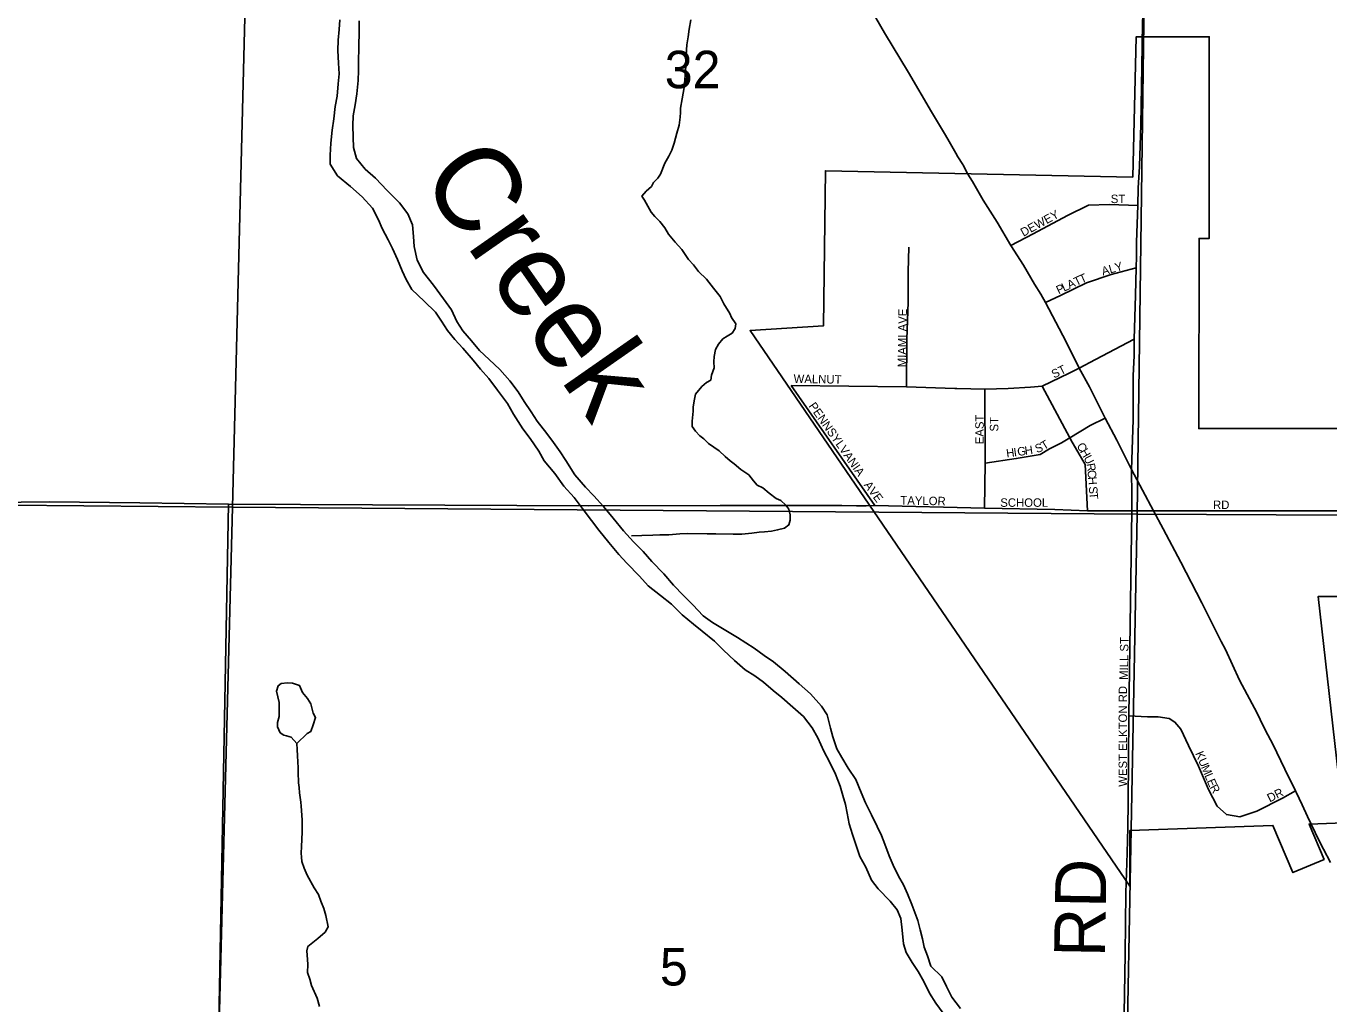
# Model space of a CAD drawing. Extents: x 1310247 to 1552180, y 377264 to 706493.
# Drawn here: x 1382657 to 1390337, y 542536 to 548302 of the extents above; entities that cross this region are included whole.
import ezdxf

# ---------------------------------------------------------------- set-up
doc = ezdxf.new("R2010")
doc.units = 0
for name, color, linetype in [('GM_X_City_Street', 7, 'Continuous'), ('GM_X_City_Street_Text', 7, 'Continuous'), ('GM_X_Corporation', 7, 'Continuous'), ('GM_X_County_Road', 7, 'Continuous'), ('GM_X_Major_River', 7, 'Continuous'), ('GM_X_Major_River_Text', 7, 'Continuous'), ('GM_X_Minor_River', 7, 'Continuous'), ('GM_X_Section', 7, 'Continuous'), ('GM_X_Section_Text', 7, 'Continuous'), ('GM_X_State_Route', 7, 'Continuous'), ('GM_X_Township', 7, 'Continuous'), ('GM_X_Township_Road', 7, 'Continuous'), ('GM_X_Township_Road_Text', 7, 'Continuous'), ('GM_X_US_Route', 7, 'Continuous')]:
    doc.layers.add(name, color=color, linetype=linetype)

msp = doc.modelspace()

# ---------------------------------------------------------------- linework, layer by layer
at = {"layer": 'GM_X_City_Street'}
for points in [[(1388461.8, 547007.3), (1388592.2, 547077), (1388796.3, 547184.7), (1388918.6, 547244.6), (1389042.5, 547249.5), (1389210.2, 547243.9)], [(1387847.2, 546175), (1387848.3, 546453.3), (1387855.3, 546675.6), (1387857.2, 546851.9), (1387860.5, 546998.1)], [(1388665.5, 546671), (1388754.5, 546713.4), (1388906.9, 546787.7), (1389053.1, 546835.8), (1389199.6, 546875.7)], [(1388856.8, 546280.7), (1388865, 546284.9), (1388960, 546334.9), (1389189, 546454.7)], [(1388131.4, 546165.4), (1388143, 546165), (1388307.9, 546160), (1388446.5, 546164.4), (1388577.1, 546171.8), (1388646.4, 546177.5), (1388804.4, 546254.3), (1388856.8, 546280.7)], [(1387659.4, 545474.5), (1387167.4, 546182.1)], [(1387167.4, 546182.1), (1387847.2, 546175), (1388131.4, 546165.4)], [(1388307.1, 545458.9), (1388310.4, 545725), (1388307.9, 546160)], [(1388823.5, 545848.7), (1388809.9, 545873.5), (1388646.4, 546177.5)], [(1388310.4, 545725), (1388493.5, 545751.8), (1388634.2, 545775.9), (1388690, 545809.1), (1388760, 545845.1), (1388809.9, 545873.5), (1388928.9, 545945.5), (1389017.2, 545989.3)], [(1388912.5, 545442.6), (1388899.7, 545716), (1388842.7, 545814), (1388823.5, 545848.7)], [(1389174.1, 545530.3), (1389172.7, 545687.4)], [(1389157.7, 544234.7), (1389174.9, 545442.6), (1389174.1, 545530.3)], [(1387607.9, 545473.6), (1387659.4, 545474.5), (1388307.1, 545458.9), (1388720.5, 545451.5), (1388912.5, 545442.6), (1389174.9, 545442.6), (1389301.6, 545442.6), (1391347.9, 545442.8)], [(1389153.3, 543723.9), (1389157.7, 544234.7)], [(1390139.1, 543791.4), (1390062.2, 543748.7), (1389912.3, 543672.8), (1389811.7, 543639.6), (1389731.9, 543652.8), (1389676.9, 543701.2), (1389627.5, 543800.9), (1389567.7, 543938.5), (1389508.9, 544059.1), (1389463.3, 544155.9), (1389428.2, 544197.7), (1389395, 544218.6), (1389330.4, 544228), (1389266.8, 544229), (1389157.7, 544234.7)]]:
    msp.add_lwpolyline(points, dxfattribs=at)
at = {"layer": 'GM_X_Corporation'}
msp.add_lwpolyline([(1389179.8, 547410.1), (1389200.7, 548239), (1389630.7, 548238.9), (1389630.6, 547049.2), (1389571.4, 547049.2), (1389568.8, 545927.9), (1391627.2, 545927.9), (1391627.2, 545398), (1390617.2, 545398), (1390546.3, 544745.8), (1390451, 544755.7), (1390426.6, 544937.9), (1390272.2, 544937.9), (1390424.9, 543604), (1390219.8, 543596.4), (1390308.3, 543388), (1390124.2, 543309.9), (1390005.9, 543588.6), (1389162.1, 543557.5), (1389162.7, 543230.4), (1386924.3, 546506.2), (1387356.3, 546534), (1387368.6, 547448.7)], close=True, dxfattribs=at)
at = {"layer": 'GM_X_County_Road'}
msp.add_lwpolyline([(1379257.7, 545522.4), (1380460.5, 545506.5), (1380557.2, 545505.6), (1381158.2, 545500.1), (1381473.4, 545497.3), (1382293.2, 545491.3), (1382792.3, 545496.3), (1383326.3, 545489.8), (1383848.9, 545483.4), (1385973, 545473.4), (1386748.8, 545475.4), (1387136.7, 545475.4), (1387466.1, 545474.4), (1387551.6, 545472.7), (1387607.9, 545473.6)], dxfattribs=at)
at = {"layer": 'GM_X_Major_River'}
for points in [[(1384506.4, 548338.8), (1384502.6, 548280.8), (1384496.7, 548218.8), (1384494.7, 548156.8), (1384498.4, 548082.5), (1384502.4, 548020.2), (1384496.6, 547960.3), (1384490.3, 547888.3), (1384478.3, 547826.6), (1384470.1, 547754.7), (1384461.9, 547686.8), (1384453.5, 547610.9), (1384449.4, 547540.8), (1384449.7, 547486.7), (1384491.6, 547419.3), (1384569.6, 547354.7), (1384637.8, 547294.4), (1384697.8, 547228.4), (1384733.7, 547159.2), (1384756.1, 547108.4), (1384792, 547041.1), (1384816.4, 546990.2), (1384846.4, 546925.2), (1384874.4, 546858.1), (1384896.8, 546807.3), (1384931, 546748.1), (1385002.9, 546679.8), (1385070.9, 546615.5), (1385105.3, 546562.3), (1385141.6, 546507.1), (1385184, 546453.6), (1385230.4, 546402.1), (1385292.3, 546332), (1385334.6, 546278.6), (1385384.9, 546222.9), (1385434.9, 546155.2), (1385494.4, 546075.2), (1385530.5, 546013.9), (1385585.8, 545926), (1385628.1, 545870.5), (1385679.8, 545794.8), (1385710.1, 545737.7), (1385773.8, 545663.6), (1385827.5, 545589.7), (1385887.5, 545521.7), (1385935.5, 545458.1), (1385989.3, 545386.2), (1386033.6, 545328.7), (1386091.4, 545256.8), (1386151.2, 545186.8), (1386197.7, 545135.2), (1386273.3, 545058.7), (1386323.6, 545001), (1386395.9, 544944.6), (1386460.3, 544892.5), (1386524.4, 544830.4), (1386590.7, 544774.2), (1386641.5, 544734.5), (1386713.7, 544674.1), (1386768.1, 544622.3), (1386832.3, 544560.2), (1386894.6, 544506.2), (1386951.6, 544470.3), (1387004.4, 544432.6), (1387061, 544384.7), (1387111.7, 544343), (1387176, 544284.9), (1387238.3, 544230.9), (1387290.3, 544163.1), (1387324.4, 544103.9), (1387360.1, 544026.6), (1387392.1, 543963.5), (1387427.8, 543890.2), (1387455.6, 543819.2), (1387471.9, 543764.6)], [(1387604.8, 543722.3), (1387578.6, 543783.3), (1387547, 543858.4), (1387503, 543925.9), (1387465, 543989.3), (1387436.6, 544040.3), (1387412.8, 544111.2), (1387398.3, 544161.7), (1387378.8, 544240.5), (1387346.3, 544291.6), (1387280.5, 544363.8), (1387214.4, 544424), (1387130.6, 544496.8), (1387062.3, 544553), (1387007.4, 544590.8), (1386948.7, 544632.8), (1386850.5, 544695.9), (1386772, 544744.5), (1386703.2, 544784.7), (1386648.4, 544824.5), (1386586.3, 544888.6), (1386532, 544944.4), (1386473.8, 545004.3), (1386415.9, 545072.3), (1386346.1, 545144.6), (1386293.9, 545204.4), (1386237.6, 545260.2), (1386177.6, 545326.2), (1386117.9, 545400.3), (1386060, 545468.2), (1386003.9, 545532.1), (1385953.5, 545583.8), (1385891.7, 545655.9), (1385838.3, 545739.7), (1385805.8, 545790.8), (1385765.5, 545846.2), (1385727.2, 545899.5), (1385669.4, 545971.5), (1385633, 546026.7), (1385592.9, 546088.1), (1385556.7, 546145.4), (1385508.6, 546209), (1385448.7, 546277), (1385386.5, 546335.1), (1385330.1, 546388.9), (1385281.9, 546446.6), (1385231.6, 546504.3), (1385195.3, 546559.5), (1385163.5, 546628.7), (1385117.5, 546694.2), (1385057.9, 546774.2), (1385000.2, 546848.2), (1384962.4, 546921.5), (1384945, 547002.3), (1384940.8, 547060.5), (1384934.9, 547128.8), (1384906.9, 547193.9), (1384856.9, 547259.6), (1384785.1, 547331.9), (1384717.3, 547404.2), (1384655, 547458.3), (1384604.9, 547520), (1384586.9, 547584.7), (1384584.8, 547646.9), (1384583, 547715.1), (1384584.8, 547773.1), (1384596.8, 547836.9), (1384606.9, 547902.7), (1384613.3, 547980.7), (1384617.1, 548038.7), (1384616.9, 548094.8), (1384617.3, 548173), (1384620.6, 548277.1), (1384620.4, 548333.2)], [(1387471.9, 543764.6), (1387486.3, 543712), (1387496.7, 543661.6), (1387508.7, 543597), (1387528.8, 543534.3), (1387548.8, 543469.5), (1387570.7, 543404.7), (1387606.8, 543341.4), (1387640.5, 543266.2), (1387678.9, 543214.9), (1387750.7, 543142.5), (1387791.1, 543091.2), (1387813.6, 543040.3), (1387821.4, 542969.9), (1387828.9, 542889.5), (1387845.3, 542838.9), (1387879.5, 542779.7), (1387915.8, 542726.5), (1387948, 542667.3), (1387981.9, 542600.1), (1388020.1, 542540.8), (1388062.3, 542481.4)], [(1388165.2, 542508.2), (1388113.3, 542576), (1388081.3, 542639.1), (1388055, 542696.1), (1387988.9, 542758.2), (1387970.8, 542818.9), (1387950.3, 542869.7), (1387939.9, 542920.1), (1387927.6, 542972.6), (1387913.3, 543027.2), (1387878.2, 543122.5), (1387852.2, 543185.5), (1387827.8, 543238.3), (1387799.4, 543289.3), (1387767.4, 543354.5), (1387745.1, 543409.3), (1387719.2, 543478.2), (1387698.8, 543529), (1387674.4, 543581.9), (1387640.5, 543651.1), (1387604.8, 543722.3)]]:
    msp.add_lwpolyline(points, dxfattribs=at)
at = {"layer": 'GM_X_Minor_River'}
for points in [[(1386551.7, 548190), (1386558.9, 548237.8), (1386566, 548283.6), (1386575.3, 548337.4)], [(1386225.7, 545296.2), (1386285.8, 545298.7), (1386352, 545299), (1386392.2, 545302), (1386416.2, 545301.4), (1386446.3, 545302.6), (1386510.5, 545307), (1386556.7, 545309.8), (1386670.9, 545306.9), (1386723, 545307.6), (1386825.1, 545305), (1386875.3, 545305.7), (1386935.6, 545312.2), (1386977.8, 545317.1), (1387009.9, 545320.3), (1387050.1, 545323.3), (1387086.3, 545330.4), (1387126.6, 545341.3), (1387153.2, 545360.7), (1387159.8, 545388.5), (1387160.6, 545420.5), (1387153.4, 545452.7), (1387135.9, 545477.1), (1387106.5, 545503.9), (1387078.7, 545516.6), (1387037.4, 545547.6), (1387000.1, 545578.6), (1386966.4, 545595.4), (1386944.9, 545620), (1386917.7, 545654.7), (1386870.4, 545687.9), (1386831.1, 545720.9), (1386807.5, 545737.5), (1386778, 545764.2), (1386742.8, 545797.1), (1386711.2, 545817.9), (1386679.7, 545840.7), (1386652.3, 545867.4), (1386628.6, 545886), (1386603.2, 545912.7), (1386583.9, 545941.2), (1386582.6, 545971.2), (1386588, 546031), (1386588.7, 546057), (1386597.7, 546100.8), (1386602.5, 546130.7), (1386639.6, 546175.7), (1386668.2, 546199), (1386692.6, 546214.4), (1386697.3, 546242.3), (1386712.4, 546285.9), (1386711.3, 546321.9), (1386712, 546353.9), (1386721, 546393.7), (1386737.8, 546425.2), (1386764.6, 546456.6), (1386789.1, 546473.9), (1386819.6, 546491.2), (1386836.2, 546518.8), (1386840.9, 546546.6), (1386815.7, 546583.3), (1386804.3, 546607.5), (1386769.6, 546664.4), (1386748.6, 546707), (1386709.7, 546756), (1386666.8, 546809), (1386619.8, 546854.2), (1386590.7, 546893), (1386561.4, 546925.7), (1386522.8, 546984.7), (1386483.7, 547027.7), (1386442.7, 547074.7), (1386421.6, 547111.3), (1386392.4, 547150), (1386363.1, 547178.8), (1386341.6, 547203.3), (1386322.4, 547239.8), (1386301.2, 547274.3), (1386285.8, 547298.7), (1386312.5, 547328), (1386343.2, 547355.3), (1386355.8, 547378.9), (1386380.5, 547404.3), (1386397.1, 547427.9), (1386422.7, 547493.2), (1386445.8, 547534.7), (1386462.7, 547570.2), (1386477.7, 547611.8), (1386493.1, 547669.5), (1386506.3, 547717.1), (1386511.4, 547765), (1386514.1, 547792.9), (1386514.7, 547816.9), (1386524, 547872.7), (1386530.9, 547906.5), (1386535.6, 547938.4), (1386540.7, 547984.3), (1386544.1, 548040.2), (1386547.3, 548090.1), (1386548.2, 548130.1), (1386551.7, 548190)], [(1384252.2, 544072.3), (1384314.2, 544129.6), (1384334.7, 544143), (1384349.9, 544180.6), (1384363.2, 544224.3), (1384348.1, 544250.8), (1384335.7, 544305.3), (1384314.7, 544336), (1384285.8, 544373), (1384269.1, 544413.6), (1384227.5, 544426.9), (1384197.5, 544429.9), (1384161.3, 544425), (1384142.9, 544411.5), (1384131.9, 544379.8), (1384147.8, 544313.2), (1384148.4, 544269.1), (1384149.2, 544230.9), (1384138.1, 544195.2), (1384139.3, 544169.1), (1384154.2, 544134.6)], [(1384154.2, 544134.6), (1384175.8, 544119.9), (1384191.7, 544117.4), (1384219.5, 544108.5), (1384252.2, 544072.3)], [(1384315.8, 542798.6), (1384314.4, 542822.7), (1384311, 542848.7), (1384317.6, 542874.6), (1384376.9, 542921.1), (1384419.9, 542960), (1384436.6, 542989.6), (1384424.2, 543057.9), (1384411.2, 543098.2), (1384394.2, 543142.6), (1384381.1, 543181), (1384354, 543219.7), (1384313.7, 543294.7), (1384296.7, 543337.1), (1384281.5, 543375.5), (1384280.2, 543401.5), (1384278.7, 543425.6), (1384279.7, 543463.6), (1384283.7, 543549.5), (1384284.6, 543587.4), (1384283.4, 543621.5), (1384277.3, 543701.6), (1384275.9, 543725.7), (1384269.2, 543779.8), (1384266, 543811.9), (1384262.6, 543840), (1384260.1, 543902.1), (1384260.7, 543928.1), (1384257.6, 543964.2), (1384256.4, 543998.2), (1384255.3, 544036.2), (1384252.2, 544072.3)], [(1384385.3, 542520.8), (1384372.4, 542569.2), (1384338.2, 542644), (1384329.1, 542682.3), (1384315.9, 542720.6), (1384317.1, 542768.6), (1384315.8, 542798.6)]]:
    msp.add_lwpolyline(points, dxfattribs=at)
at = {"layer": 'GM_X_Section'}
for points in [[(1378663.5, 550736.9), (1384006.7, 550774.6), (1383873.1, 545465.3), (1378613.8, 545511.6)], [(1384006.7, 550774.6), (1389279.3, 550787.9), (1389206.5, 545423.2), (1383873.1, 545465.3)], [(1389279.3, 550787.9), (1394612.6, 550743.8), (1394526.1, 545397.5), (1389206.5, 545423.2)], [(1383873.1, 545465.3), (1383736.9, 540212), (1378479.7, 540262.3), (1378613.8, 545511.6)], [(1389206.5, 545423.2), (1389106, 540161.2), (1383736.9, 540212), (1383873.1, 545465.3)], [(1394526.1, 545397.5), (1394389.7, 540136.3), (1389106, 540161.2), (1389206.5, 545423.2)]]:
    msp.add_lwpolyline(points, close=True, dxfattribs=at)
at = {"layer": 'GM_X_State_Route'}
for points in [[(1389220.4, 547471.8), (1389220.6, 547476.4), (1389228, 547718.4), (1389233.8, 548060.9), (1389238.1, 548317.7), (1389238.9, 548364.3)], [(1389202.3, 546947.2), (1389201.7, 547027.8), (1389210.2, 547243.9), (1389212.9, 547348.1), (1389220.4, 547471.8)], [(1389172.7, 545687.4), (1389182.8, 545979.8), (1389182.8, 546240.3), (1389188.2, 546357.4), (1389189, 546454.7), (1389196.2, 546714.2), (1389199.6, 546875.7), (1389202.3, 546943), (1389202.3, 546947.2)]]:
    msp.add_lwpolyline(points, dxfattribs=at)
at = {"layer": 'GM_X_Township'}
for points in [[(1382293.2, 545491.3), (1382792.3, 545496.3), (1383326.3, 545489.7), (1383848.9, 545483.4), (1385973, 545473.4), (1386748.8, 545475.4), (1387136.7, 545475.4), (1387466.1, 545474.4), (1387551.5, 545472.7), (1387659.4, 545474.5), (1388307.1, 545458.9), (1388720.5, 545451.5), (1388912.5, 545442.6), (1389174.9, 545442.6), (1389301.6, 545442.6), (1391368.5, 545442.8), (1392633.5, 545443), (1393432.4, 545443), (1394495.7, 545420.2), (1396332.5, 545418.7), (1397284.5, 545408.3), (1398475.2, 545400.8), (1400059.9, 545403.8), (1404168.7, 545444.1)], [(1404168.7, 545444.1), (1400059.9, 545403.8), (1398475.2, 545400.8), (1397284.5, 545408.3), (1396332.5, 545418.7), (1394495.7, 545420.2), (1393432.4, 545443), (1392633.5, 545443), (1391368.5, 545442.8), (1389301.6, 545442.6), (1389174.9, 545442.6), (1388912.5, 545442.6), (1388720.5, 545451.5), (1388307.1, 545458.9), (1387659.4, 545474.5), (1387551.5, 545472.7), (1387466.1, 545474.4), (1387136.7, 545475.4), (1386748.8, 545475.4), (1385973, 545473.4), (1383848.9, 545483.4), (1383326.3, 545489.7), (1382792.3, 545496.3), (1382293.2, 545491.3)]]:
    msp.add_lwpolyline(points, dxfattribs=at)
at = {"layer": 'GM_X_Township_Road'}
for points in [[(1382622.3, 540078.6), (1382809.3, 540096.8), (1382999.9, 540102.7), (1383087.8, 540093.9), (1383183.5, 540074.8), (1383235, 540055.2), (1383310.7, 540032.1), (1383368.5, 540030.9), (1383410.8, 540039.9), (1383460, 540058.3), (1383537, 540097.7), (1383612.6, 540160), (1383648.5, 540204.4), (1383688, 540252.3), (1383726, 540308.2), (1383742, 540562.4), (1383789.8, 542215.1), (1383848.9, 545483.4)], [(1389147.2, 543426), (1389152, 543576.9), (1389153.3, 543723.9)], [(1389134.7, 542830.2), (1389139.6, 543190.6), (1389147.2, 543426)], [(1389085, 538514.1), (1389118.3, 538622.8), (1389087.1, 538690.7), (1389067.8, 538805.6), (1389085.5, 539638.3), (1389093.7, 540138.7), (1389102.1, 540670.1), (1389128.3, 542361.9), (1389134.7, 542830.2)]]:
    msp.add_lwpolyline(points, dxfattribs=at)
at = {"layer": 'GM_X_US_Route'}
for points in [[(1388097, 547621.5), (1388076, 547658.9), (1387993.9, 547795.4), (1387857.5, 548028.4), (1387716.8, 548262.2), (1387614.6, 548437.8)], [(1388149.6, 547530.1), (1388136.3, 547551.3), (1388097, 547621.5)], [(1388177.6, 547485.5), (1388149.6, 547530.1)], [(1389645.9, 544783.2), (1389587.3, 544901.4), (1389463.2, 545141.1), (1389360.3, 545336.7), (1389301.6, 545442.6), (1389172.7, 545687.4), (1389086.3, 545860.6), (1389017.2, 545989.3), (1388924.6, 546174.5), (1388865, 546284.9), (1388787.6, 546439.8), (1388665.5, 546671), (1388637.3, 546720.8), (1388600.7, 546780.3), (1388535.9, 546891.5), (1388461.8, 547007.3), (1388380.2, 547145), (1388298.2, 547274.6), (1388236.1, 547385.9), (1388207.9, 547429.3), (1388180.3, 547481.1), (1388177.6, 547485.5)], [(1389931, 544213.1), (1389913.2, 544250.8), (1389809.8, 544444.5), (1389726.6, 544625.7), (1389701.1, 544672.1), (1389645.9, 544783.2)], [(1390142.6, 543784.4), (1390139.1, 543791.4), (1390076.5, 543920.5), (1390006.3, 544067.6), (1389961.7, 544148.3), (1389931, 544213.1)], [(1390210.6, 543640.2), (1390179, 543709.8), (1390142.6, 543784.4)], [(1390304.1, 543449.4), (1390280.6, 543493.4), (1390231.2, 543594.9), (1390210.6, 543640.2)], [(1390346.3, 543370.2), (1390304.1, 543449.4)]]:
    msp.add_lwpolyline(points, dxfattribs=at)

# ---------------------------------------------------------------- texts
at = {"layer": 'GM_X_City_Street_Text'}
for s, rotation, p in [('ST', 0.00001, (1389050.4, 547257.8)), ('DEWEY', 28.60941, (1388535.5, 547058.7)), ('ALY', 15.9516, (1389004.2, 546830.1)), ('T', 25.18745, (1388846.6, 546768.2)), ('T', 23.58244, (1388878.1, 546783)), ('P', 25.17204, (1388743, 546719.5)), ('L', 25.16767, (1388774.9, 546734.5)), ('A', 25.18268, (1388806.8, 546749.5)), ('MIAMI AVE', 89.24656, (1387844.2, 546289.3)), ('ST', 26.56193, (1388716.2, 546222.8)), ('WALNUT', 359.04567, (1387180.6, 546197.4)), ('PENNSYLVANIA', 305.16618, (1387267.3, 546061.4)), ('EAST', 90, (1388301.8, 545836)), ('ST', 90, (1388387.8, 545910.8)), ('G', 7.91528, (1388502.9, 545766.5)), ('H', 7.94586, (1388546.5, 545772.5)), ('S', 19.89822, (1388614.2, 545783.1)), ('T', 31.51146, (1388657.3, 545799.9)), ('C', 299.97679, (1388847.3, 545827.6)), ('H', 7.93693, (1388437.6, 545757.3)), ('I', 7.93673, (1388481.2, 545763.4)), ('H', 299.96854, (1388867.1, 545793.3)), ('U', 296.2132, (1388888.7, 545756)), ('R', 278.98716, (1388906.9, 545720.2)), ('C', 274.69305, (1388913, 545682.1)), ('AVE', 306.47098, (1387592.8, 545595.2)), ('H', 274.57306, (1388916.2, 545642.7)), ('TAYLOR', 358.97753, (1387809.8, 545480.2)), ('SCHOOL', 0.00001, (1388399.2, 545467)), ('S', 274.56848, (1388920.8, 545585.7)), ('T', 274.57515, (1388923.6, 545550.6)), ('RD', 0.00001, (1389653.2, 545453.8)), ('MILL ST', 88.93765, (1389151, 544445.8)), ('WEST ELKTON RD', 90, (1389146.6, 543816.4)), ('K', 292.67199, (1389547.5, 544013.6)), ('U', 292.6619, (1389564.5, 543973)), ('M', 292.67067, (1389581.4, 543932.4)), ('L', 292.67661, (1389601.8, 543883.7)), ('E', 292.85468, (1389615.4, 543851.1)), ('R', 299.06284, (1389631.6, 543813.4)), ('DR', 26.56019, (1389987.8, 543723.6))]:
    msp.add_text(s, height=50, rotation=rotation, dxfattribs=at).set_placement(p)
at = {"layer": 'GM_X_Major_River_Text'}
msp.add_text('Creek', height=499.94, rotation=304.93641, dxfattribs=at).set_placement((1384971.2, 547406))
at = {"layer": 'GM_X_Section_Text'}
for s, p in [('32', (1386421.4, 547935.1)), ('5', (1386392.8, 542644.7))]:
    msp.add_text(s, height=221, rotation=0.00001, dxfattribs=at).set_placement(p)
at = {"layer": 'GM_X_Township_Road_Text'}
msp.add_text('RD', height=300, rotation=89.01027, dxfattribs=at).set_placement((1389016, 542809.7))

doc.saveas('drawing.dxf')
